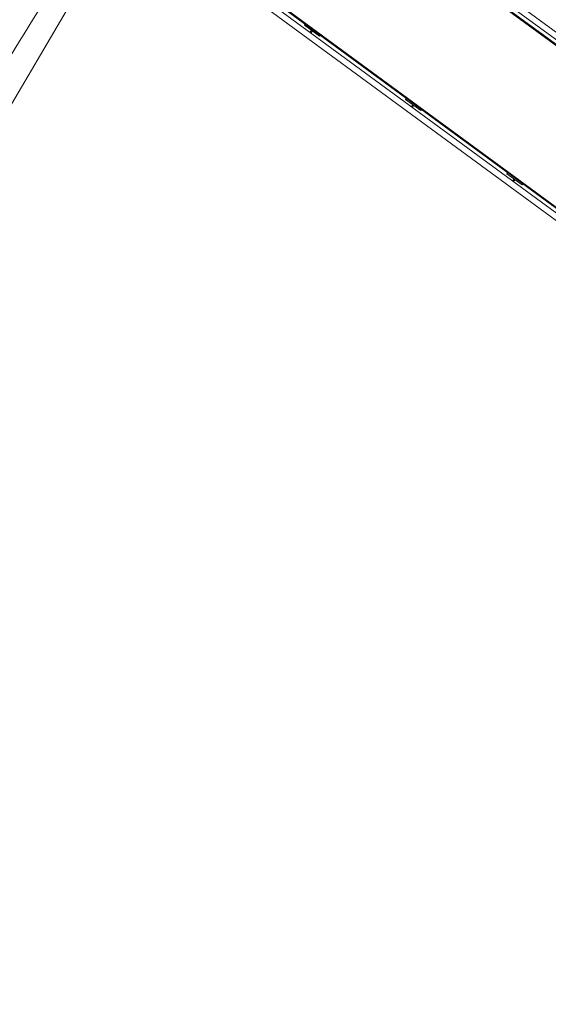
# Model space of a CAD drawing. Header units: metres. Extents: x 135583 to 135939, y 457896 to 458258.
# Tile 535 of 599: x 135712.03 to 135716.23, y 458147.55 to 458155.37. Entities that reach past the tile are written whole.
import ezdxf

# ---------------------------------------------------------------- set-up
doc = ezdxf.new("R2010")
doc.units = ezdxf.units.M
doc.layers.add('NIEUWE INSTALLATIE', color=250, linetype='Continuous', lineweight=0)

msp = doc.modelspace()

# ---------------------------------------------------------------- linework, layer by layer
at = {"layer": 'NIEUWE INSTALLATIE'}
for p, q in [((135751.4096, 458129.4723), (135710.6921, 458159.3866)), ((135710.7024, 458159.3191), (135751.342, 458129.4619)), ((135751.3, 458129.4555), (135710.7088, 458159.2771)), ((135710.7105, 458159.2659), (135751.2888, 458129.4538)), ((135750.6848, 458128.5673), (135711.1243, 458157.6317)), ((135711.1421, 458157.6559), (135750.6784, 458128.6093)), ((135750.6766, 458128.6205), (135711.1468, 458157.6623)), ((135711.0957, 458157.5927), (135750.6951, 458128.4998)), ((135711.3943, 458153.7327), (135712.5943, 458155.7719)), ((135714.2914, 458155.3297), (135714.2973, 458155.3378)), ((135714.4122, 458155.2409), (135714.2914, 458155.3297)), ((135714.3356, 458155.2717), (135714.3478, 458155.2883)), ((135714.3558, 458155.2823), (135714.3437, 458155.2658)), ((135714.3478, 458155.2883), (135714.3558, 458155.2823)), ((135714.4182, 458155.249), (135714.4122, 458155.2409)), ((135715.0953, 458154.7391), (135715.1012, 458154.7471)), ((135715.2162, 458154.6503), (135715.0953, 458154.7391)), ((135715.1395, 458154.6811), (135715.1517, 458154.6976)), ((135715.1598, 458154.6917), (135715.1476, 458154.6752)), ((135715.1517, 458154.6976), (135715.1598, 458154.6917)), ((135715.2221, 458154.6583), (135715.2162, 458154.6503)), ((135715.8992, 458154.1485), (135715.9051, 458154.1565)), ((135716.0201, 458154.0596), (135715.8992, 458154.1485)), ((135715.9435, 458154.0905), (135715.9556, 458154.107)), ((135715.9637, 458154.1011), (135715.9515, 458154.0846)), ((135715.9556, 458154.107), (135715.9637, 458154.1011)), ((135716.026, 458154.0677), (135716.0201, 458154.0596))]:
    msp.add_line(p, q, dxfattribs=at)
msp.add_arc((135730.2217, 458144.0859), 21.3189, 146.48241, 152.56855, dxfattribs=at)

doc.saveas('drawing.dxf')
